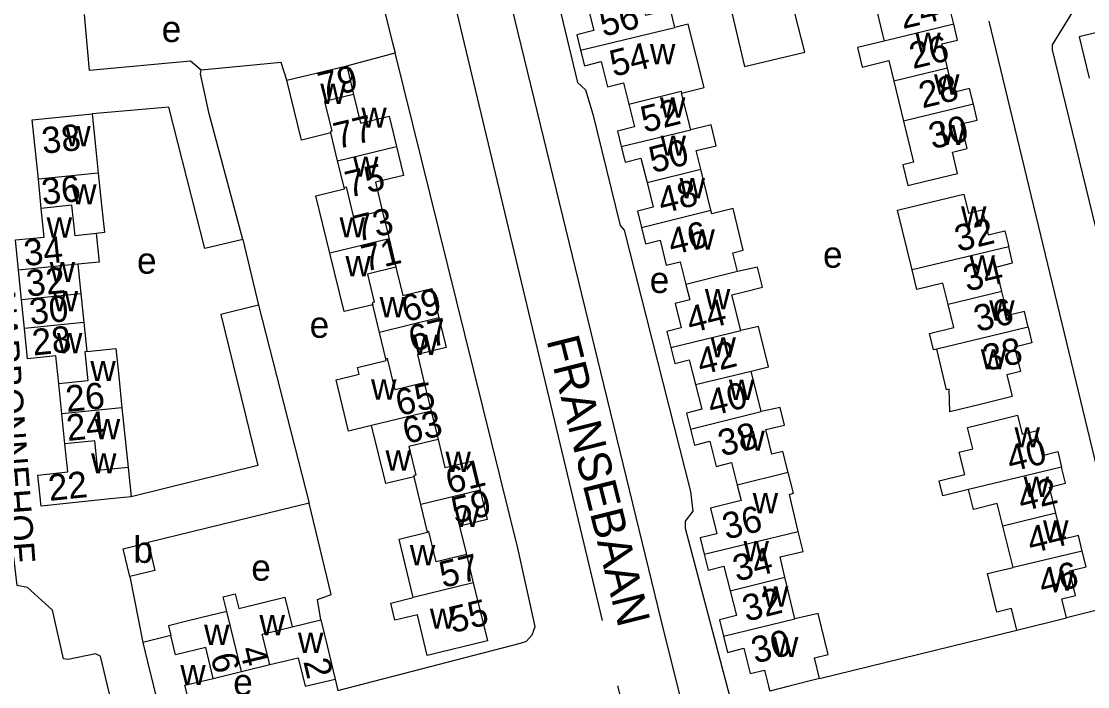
# Model space of a CAD drawing. Extents: x 157768 to 159790, y 387230 to 389604.
# Drawn here: x 159259.4 to 159421.7, y 387999.9 to 388101.2 of the extents above; entities that cross this region are included whole.
import ezdxf

# ---------------------------------------------------------------- set-up
doc = ezdxf.new("R2010")
doc.units = 0
for name, color, linetype in [('BLT_Basislijn', 7, 'Continuous'), ('BLT_Bebouwing', 7, 'Continuous'), ('BLT_Centroide', 7, 'Continuous'), ('BLT_Huisnummer', 7, 'Continuous'), ('BLT_Huisnummer_ tussenligend', 7, 'Continuous'), ('BLT_Onderverdeling_panden', 7, 'Continuous'), ('BLT_Straatnaam', 7, 'Continuous'), ('BLT_Straatnaam_verkleind', 7, 'Continuous')]:
    doc.layers.add(name, color=color, linetype=linetype)

msp = doc.modelspace()

# ---------------------------------------------------------------- linework, layer by layer
at = {"layer": 'BLT_Basislijn'}
for p, q in [((159323.17, 388112.99), (159347.83, 388009.99)), ((159334.03, 388103.43), (159356.76, 388009.91)), ((159308.93, 388094.45), (159316.3, 388096.45)), ((159295.52, 388058.02), (159303.23, 388027.88)), ((159303.23, 388027.88), (159278.72, 388021.85)), ((159275.92, 388016.71), (159277.89, 388006.64)), ((159428.02, 388012.8), (159418.49, 388010.41)), ((159356.76, 388009.91), (159360.25, 387995.92)), ((159380.89, 388001.17), (159410.92, 388008.55)), ((159307.2, 388001.06), (159307.56, 387999.35))]:
    msp.add_line(p, q, dxfattribs=at)
for points in [[(159429.1, 388044.47), (159416.35, 388096.86), (159416.35, 388097.66), (159422.95, 388108.38), (159480.01, 388121.84), (159486.27, 388121.96), (159487.66, 388120.25), (159489.44, 388112.27)], [(159311.36, 388115.93), (159315.92, 388097.96), (159316.3, 388096.45)], [(159365.68, 388110.51), (159369.49, 388094.33), (159378.63, 388096.55), (159376.64, 388104.42)], [(159347.08, 388107.03), (159343.08, 388105.97), (159341.5, 388102.48), (159344.03, 388091.91), (159345.25, 388090.79), (159346.4, 388087.08), (159350.57, 388070.12), (159351.14, 388069.42), (159361.23, 388029.65), (159361.58, 388026.64), (159360.44, 388025.14), (159360.43, 388024.07), (159367.39, 387997.75)], [(159286.79, 388093.78), (159285.14, 388095.15), (159269.79, 388093.72), (159269.05, 388102.27)], [(159428.02, 388012.8), (159427.79, 388013.79), (159406.7, 388101.25)], [(159307.56, 387999.35), (159335.39, 388006.53), (159336.3, 388006.84), (159337.16, 388007.83), (159337.63, 388009.07), (159334.98, 388021.02), (159316.3, 388096.45)], [(159299.84, 388092.24), (159298.95, 388094.96), (159286.79, 388093.78)], [(159293.14, 388068.02), (159288, 388087.15), (159286.67, 388093.23), (159286.79, 388093.78)], [(159293.14, 388068.02), (159287.35, 388066.63), (159281.85, 388088.16), (159270.2, 388087.16)], [(159293.14, 388068.02), (159295.52, 388058.02)], [(159295.52, 388058.02), (159289.76, 388056.6), (159295.41, 388033.59), (159276.12, 388028.83)], [(159304.99, 388010.1), (159304.48, 388013.18), (159306.56, 388013.96), (159303.23, 388027.88)], [(159274.72, 387990.99), (159271.48, 388004.55), (159270.72, 388004.91), (159266.55, 388004.04), (159265.84, 388004.16), (159264.14, 388011.59), (159260.37, 388015), (159258.79, 388015.32), (159258.28, 388019.65), (159256.67, 388020.98), (159237.09, 388019.03), (159234.63, 388014.52), (159208.71, 388012.03)], [(159372.39, 387910.49), (159350.25, 387999.91), (159350.24, 388000.05)]]:
    msp.add_lwpolyline(points, dxfattribs=at)
at = {"layer": 'BLT_Bebouwing'}
for p, q in [((159299.84, 388092.24), (159308.93, 388094.45)), ((159308.93, 388094.45), (159309.99, 388090.1)), ((159392.18, 388092.11), (159393.66, 388086.01)), ((159261.08, 388086.23), (159270.2, 388087.16)), ((159262.01, 388077.19), (159261.08, 388086.23)), ((159271.12, 388078.12), (159271.62, 388073.22)), ((159364.36, 388072.49), (159362.8, 388078.71)), ((159262.46, 388072.74), (159262.01, 388077.19)), ((159314.33, 388072.41), (159315.38, 388068.1)), ((159315.38, 388068.1), (159316.42, 388063.79)), ((159259.45, 388058.83), (159258.99, 388063.33)), ((159268.02, 388064.26), (159268.48, 388059.75)), ((159259.9, 388054.44), (159259.45, 388058.83)), ((159268.48, 388059.75), (159268.93, 388055.36)), ((159274.24, 388047.16), (159274.73, 388042.38)), ((159372.02, 388041.84), (159370.48, 388047.96)), ((159265.58, 388041.44), (159265.12, 388046.01)), ((159320.74, 388046.2), (159321.79, 388041.89)), ((159274.73, 388042.38), (159275.66, 388033.3)), ((159266.05, 388036.88), (159265.58, 388041.44)), ((159321.79, 388041.89), (159322.84, 388037.58)), ((159276.12, 388028.83), (159272.91, 388028.5)), ((159410.33, 388018.05), (159408.78, 388024.34)), ((159274.91, 388020.93), (159278.72, 388021.85)), ((159278.72, 388021.85), (159279.74, 388017.63)), ((159275.92, 388016.71), (159274.91, 388020.93)), ((159327.15, 388020.03), (159328.2, 388015.71)), ((159279.74, 388017.63), (159275.92, 388016.71)), ((159377.12, 388010.23), (159375.62, 388016.6)), ((159410.92, 388008.55), (159418.49, 388010.41)), ((159282.18, 388007.69), (159277.89, 388006.64)), ((159277.89, 388006.64), (159278.6, 388003.7)), ((159288.62, 388001.18), (159292.93, 388002.23)), ((159292.93, 388002.23), (159297.23, 388003.28))]:
    msp.add_line(p, q, dxfattribs=at)
for points in [[(159358.84, 388100.27), (159358.18, 388103.04), (159354.43, 388102.09), (159353.64, 388105.25), (159357.95, 388106.34), (159357.14, 388109.55)], [(159401.31, 388100.79), (159400.72, 388103.21), (159398.22, 388102.6), (159396.6, 388109.31)], [(159347.08, 388107.03), (159347.8, 388104.19), (159345.58, 388103.63), (159346.53, 388099.84), (159343.94, 388099.19), (159344.53, 388096.83)], [(159386.83, 388106.94), (159387.63, 388103.66), (159389.28, 388104.07), (159390.46, 388099.21), (159390.7, 388098.22)], [(159359.89, 388090.28), (159363.31, 388091.14), (159360.91, 388100.77), (159358.84, 388100.27)], [(159400.37, 388094.09), (159399.47, 388097.79), (159401.89, 388098.38), (159401.31, 388100.79)], [(159430.82, 388094.77), (159433.55, 388095.44), (159432.02, 388101.69), (159420.4, 388098.85), (159421.93, 388092.59)], [(159390.7, 388098.22), (159386.67, 388097.25), (159387.39, 388094.26), (159391.42, 388095.24), (159392.18, 388092.11)], [(159344.53, 388096.83), (159345.12, 388094.46), (159347.64, 388095.09), (159348.61, 388091.23), (159351.05, 388091.84), (159351.86, 388088.59)], [(159404.29, 388088.59), (159403.71, 388090.99), (159401.26, 388090.4), (159400.37, 388094.09)], [(159306.51, 388084.23), (159302.05, 388083.15), (159299.84, 388092.24)], [(159309.99, 388090.1), (159311.05, 388085.74), (159315.37, 388086.78), (159316.49, 388082.15)], [(159361.29, 388084.71), (159359.89, 388090.28)], [(159351.86, 388088.59), (159352.72, 388085.17), (159350.13, 388084.52), (159350.72, 388082.16)], [(159393.66, 388086.01), (159395.17, 388079.79), (159393.54, 388079.39), (159394.31, 388076.21), (159397.03, 388076.87), (159401.89, 388078.05), (159401.1, 388081.32), (159403.35, 388081.87), (159402.45, 388085.6), (159404.87, 388086.19), (159404.29, 388088.59)], [(159270.2, 388087.16), (159270.71, 388082.19), (159271.12, 388078.12)], [(159362.8, 388078.71), (159362.09, 388081.54), (159365.15, 388082.27), (159364.38, 388085.45), (159361.29, 388084.71)], [(159307.54, 388079.98), (159306.51, 388084.23)], [(159316.49, 388082.15), (159317.57, 388077.75), (159313.29, 388076.71), (159314.33, 388072.41)], [(159350.72, 388082.16), (159351.31, 388079.8), (159353.71, 388080.41), (159354.65, 388076.67)], [(159308.52, 388075.96), (159307.54, 388079.98)], [(159354.65, 388076.67), (159355.59, 388072.93), (159353.16, 388072.32), (159353.78, 388069.83)], [(159306.36, 388065.91), (159304.23, 388074.67), (159308.57, 388075.73), (159308.52, 388075.96)], [(159394.97, 388063.37), (159392.75, 388072.48), (159397.97, 388073.75), (159402.83, 388074.93), (159403.53, 388072.03), (159405.61, 388072.53), (159406.54, 388068.7), (159409.09, 388069.32), (159409.68, 388066.87)], [(159271.62, 388073.22), (159272.05, 388069.05), (159270.8, 388068.93)], [(159258.99, 388063.33), (159258.52, 388067.93), (159262.9, 388068.38), (159262.46, 388072.74)], [(159368.41, 388063.15), (159367.7, 388065.98), (159369.28, 388066.36), (159367.75, 388072.72), (159364.5, 388071.93), (159364.36, 388072.49)], [(159353.78, 388069.83), (159354.4, 388067.35), (159356.61, 388067.91), (159357.57, 388064.08), (159359.69, 388064.61), (159360.55, 388061.18)], [(159270.8, 388068.93), (159271.24, 388064.58), (159268.02, 388064.26)], [(159408.62, 388060.11), (159407.72, 388063.8), (159410.27, 388064.43), (159409.68, 388066.87)], [(159312.89, 388058.08), (159308.52, 388057.02), (159306.36, 388065.91)], [(159316.42, 388063.79), (159317.47, 388059.49), (159321.86, 388060.55), (159322.96, 388056.06)], [(159368.93, 388054.13), (159367.56, 388059.57), (159369.21, 388059.98), (159372.18, 388060.73), (159371.42, 388063.78), (159368.41, 388063.15)], [(159400.45, 388058.12), (159399.66, 388061.37), (159395.69, 388060.41), (159394.97, 388063.37)], [(159360.55, 388061.18), (159361.14, 388058.84), (159358.91, 388058.28), (159359.85, 388054.54), (159357.66, 388053.99), (159358.27, 388051.56)], [(159412.63, 388054.64), (159412.05, 388057.02), (159409.52, 388056.41), (159408.62, 388060.11)], [(159313.92, 388053.86), (159312.89, 388058.08)], [(159398.71, 388051.33), (159398.24, 388051.22), (159397.64, 388053.71), (159401.3, 388054.6), (159400.45, 388058.12)], [(159268.93, 388055.36), (159269.38, 388050.96)], [(159322.96, 388056.06), (159324.05, 388051.56), (159319.7, 388050.5), (159320.74, 388046.2)], [(159265.12, 388046.01), (159264.68, 388050.29), (159260.37, 388049.85), (159259.9, 388054.44)], [(159314.89, 388049.84), (159313.92, 388053.86)], [(159370.48, 388047.96), (159373.14, 388048.6), (159371.59, 388054.77), (159368.93, 388054.13)], [(159412.63, 388054.64), (159413.2, 388052.27), (159410.57, 388051.62), (159411.47, 388047.89), (159409.39, 388047.39), (159410.19, 388044.09), (159405.33, 388042.91), (159400.72, 388041.79), (159400.62, 388045.22), (159400.19, 388045.11), (159398.71, 388051.33)], [(159269.38, 388050.96), (159273.81, 388051.41), (159274.24, 388047.16)], [(159358.27, 388051.56), (159358.88, 388049.14), (159361.06, 388049.68), (159362, 388045.92)], [(159312.72, 388039.69), (159309.22, 388038.84), (159307.33, 388046.64), (159310.83, 388047.49), (159310.58, 388048.53), (159314.95, 388049.59), (159314.89, 388049.84)], [(159362, 388045.92), (159362.95, 388042.16), (159360.64, 388041.58), (159361.25, 388039.14)], [(159376.12, 388032.55), (159375.32, 388035.75), (159373.65, 388035.33), (159372.71, 388039.07), (159375.55, 388039.75), (159374.9, 388042.43), (159372.02, 388041.84)], [(159403.56, 388029.92), (159399.65, 388028.97), (159399.09, 388031.26), (159402.99, 388032.22), (159402.15, 388035.61), (159404.21, 388036.12), (159403.41, 388039.36), (159406.15, 388040.04), (159411.01, 388041.24), (159411.72, 388038.35), (159413.82, 388038.87), (159414.74, 388035.12), (159417.14, 388035.72), (159417.73, 388033.32)], [(159319.18, 388031.89), (159314.87, 388030.85), (159312.72, 388039.69)], [(159361.25, 388039.14), (159361.86, 388036.7), (159364.17, 388037.28), (159365.13, 388033.47), (159367.49, 388034.06), (159368.36, 388030.6)], [(159322.84, 388037.58), (159323.88, 388033.27), (159328.16, 388034.31), (159329.25, 388029.84)], [(159272.91, 388028.5), (159262.43, 388027.43), (159261.95, 388032.14), (159266.48, 388032.61), (159266.05, 388036.88)], [(159275.66, 388033.3), (159276.12, 388028.83)], [(159377.65, 388023.57), (159376.29, 388029.2), (159376.92, 388029.36), (159376.12, 388032.55)], [(159416.85, 388026.33), (159415.87, 388030.31), (159418.32, 388030.92), (159417.73, 388033.32)], [(159320.21, 388027.65), (159319.18, 388031.89)], [(159329.25, 388029.84), (159330.33, 388025.38), (159326.1, 388024.35), (159327.15, 388020.03)], [(159368.36, 388030.6), (159368.95, 388028.26), (159364.27, 388027.08), (159365.24, 388023.21), (159362.71, 388022.57), (159363.33, 388020.12)], [(159408.78, 388024.34), (159407.93, 388027.79), (159404.3, 388026.9), (159403.56, 388029.92)], [(159321.23, 388023.46), (159320.21, 388027.65)], [(159420.86, 388020.57), (159420.27, 388022.95), (159417.83, 388022.35), (159416.85, 388026.33)], [(159319.06, 388013.49), (159316.9, 388022.4), (159321.23, 388023.46)], [(159375.62, 388016.6), (159374.9, 388019.68), (159378.39, 388020.5), (159377.65, 388023.57)], [(159363.33, 388020.12), (159363.94, 388017.67), (159366.34, 388018.27), (159367.29, 388014.51)], [(159418.49, 388010.41), (159417.77, 388013.32), (159419.82, 388013.82), (159418.9, 388017.57), (159421.44, 388018.19), (159420.86, 388020.57)], [(159410.92, 388008.55), (159410.11, 388011.84), (159407.89, 388011.29), (159406.44, 388017.14), (159410.33, 388018.05)], [(159328.2, 388015.71), (159330.34, 388006.88)], [(159290.69, 388011.38), (159290.14, 388013.62), (159291.97, 388014.07), (159292.52, 388011.82)], [(159292.52, 388011.82), (159299.53, 388013.53), (159300.63, 388009.04)], [(159330.34, 388006.88), (159321.2, 388004.66), (159319.7, 388010.86), (159316.27, 388010.03), (159315.63, 388012.66), (159319.06, 388013.49)], [(159367.29, 388014.51), (159368.23, 388010.74), (159365.64, 388010.09), (159366.26, 388007.62)], [(159284.39, 388009.84), (159281.81, 388009.21), (159282.18, 388007.69)], [(159290.69, 388011.38), (159286.67, 388010.39), (159284.39, 388009.84)], [(159300.63, 388009.04), (159304.99, 388010.1)], [(159304.99, 388010.1), (159306.01, 388005.92), (159307.2, 388001.06)], [(159380.89, 388001.17), (159380.1, 388004.3), (159382.18, 388004.81), (159380.69, 388011.07), (159377.12, 388010.23)], [(159366.26, 388007.62), (159366.88, 388005.15), (159369.37, 388005.78), (159370.34, 388001.91), (159372.51, 388002.45), (159373.12, 388000), (159373.31, 387999.26)], [(159278.6, 388003.7), (159279.51, 388000), (159280.8, 387994.71)], [(159297.23, 388003.28), (159301.53, 388004.33), (159302.59, 388000), (159307.2, 388001.06)], [(159280.8, 387994.71), (159285.37, 387995.82), (159284.35, 388000), (159284.32, 388000.13), (159288.62, 388001.18)], [(159380.89, 388001.17), (159376.25, 388000), (159373.31, 387999.26)]]:
    msp.add_lwpolyline(points, dxfattribs=at)
at = {"layer": 'BLT_Onderverdeling_panden'}
for p, q in [((159401.31, 388100.79), (159390.7, 388098.22)), ((159344.53, 388096.83), (159358.84, 388100.27)), ((159400.37, 388094.09), (159392.18, 388092.11)), ((159404.29, 388088.59), (159393.66, 388086.01)), ((159350.72, 388082.16), (159361.29, 388084.71)), ((159307.54, 388079.98), (159316.49, 388082.15)), ((159271.12, 388078.12), (159262.01, 388077.19)), ((159354.65, 388076.67), (159362.8, 388078.71)), ((159353.78, 388069.83), (159364.36, 388072.49)), ((159315.38, 388068.1), (159306.36, 388065.91)), ((159409.68, 388066.87), (159394.97, 388063.37)), ((159268.02, 388064.26), (159258.99, 388063.33)), ((159368.41, 388063.15), (159360.55, 388061.18)), ((159408.62, 388060.11), (159400.45, 388058.12)), ((159268.48, 388059.75), (159259.45, 388058.83)), ((159268.93, 388055.36), (159259.9, 388054.44)), ((159322.96, 388056.06), (159313.92, 388053.86)), ((159358.27, 388051.56), (159368.93, 388054.13)), ((159412.63, 388054.64), (159398.71, 388051.33)), ((159362, 388045.92), (159370.48, 388047.96)), ((159274.73, 388042.38), (159265.58, 388041.44)), ((159321.79, 388041.89), (159312.72, 388039.69)), ((159361.25, 388039.14), (159372.02, 388041.84)), ((159376.12, 388032.55), (159368.36, 388030.6)), ((159417.73, 388033.32), (159403.56, 388029.92)), ((159329.25, 388029.84), (159320.21, 388027.65)), ((159416.85, 388026.33), (159408.78, 388024.34)), ((159363.33, 388020.12), (159377.65, 388023.57)), ((159420.86, 388020.57), (159410.33, 388018.05)), ((159367.29, 388014.51), (159375.62, 388016.6)), ((159328.2, 388015.71), (159319.06, 388013.49)), ((159292.93, 388002.23), (159290.69, 388011.38)), ((159366.26, 388007.62), (159377.12, 388010.23))]:
    msp.add_line(p, q, dxfattribs=at)
for points in [[(159309.99, 388090.1), (159305.56, 388089.02), (159306.65, 388084.51), (159306.44, 388084.47), (159306.51, 388084.23)], [(159351.86, 388088.59), (159359.82, 388090.58), (159359.89, 388090.28)], [(159308.52, 388075.96), (159308.84, 388076.04), (159309.98, 388071.35), (159314.33, 388072.41)], [(159270.8, 388068.93), (159267.59, 388068.54), (159267.11, 388073.21), (159262.46, 388072.74)], [(159316.42, 388063.79), (159312.07, 388062.74), (159313.12, 388058.44), (159312.81, 388058.37), (159312.89, 388058.08)], [(159269.38, 388050.96), (159269.1, 388050.89), (159269.56, 388046.47), (159265.12, 388046.01)], [(159320.74, 388046.2), (159316.31, 388045.12), (159315.15, 388049.9), (159314.89, 388049.84)], [(159322.84, 388037.58), (159318.4, 388036.51), (159319.46, 388032.14), (159319.14, 388032.07), (159319.18, 388031.89)], [(159275.66, 388033.3), (159271.08, 388032.83), (159270.62, 388037.34), (159266.05, 388036.88)], [(159327.15, 388020.03), (159322.55, 388018.91), (159321.43, 388023.53), (159321.23, 388023.46)], [(159297.23, 388003.28), (159296.09, 388007.93), (159300.63, 388009.04)], [(159288.62, 388001.18), (159287.48, 388005.87), (159282.9, 388004.75), (159282.18, 388007.69)]]:
    msp.add_lwpolyline(points, dxfattribs=at)

# ---------------------------------------------------------------- texts
at = {"layer": 'BLT_Centroide'}
for s, p in [('e', (159280.78, 388098.07)), ('w', (159395.46, 388096.44)), ('w', (159355.08, 388094.69)), ('w', (159398.31, 388090.06)), ('w', (159304.91, 388088.66)), ('w', (159356.6, 388086.56)), ('w', (159311.16, 388085.03)), ('w', (159266.1, 388082.19)), ('w', (159399.2, 388082.38)), ('w', (159356.69, 388080.75)), ('w', (159309.9, 388077.55)), ('w', (159267.01, 388073.34)), ('w', (159359.59, 388074.28)), ('w', (159402.42, 388069.98)), ('w', (159263.27, 388068.3)), ('w', (159307.84, 388068.33)), ('w', (159361.09, 388066.48)), ('e', (159381.41, 388063.71)), ('e', (159277.02, 388062.8)), ('w', (159308.74, 388062.42)), ('w', (159403.7, 388062.5)), ('w', (159263.73, 388061.53)), ('e', (159355.04, 388059.86)), ('w', (159264.19, 388057.09)), ('w', (159363.44, 388057.39)), ('w', (159313.95, 388056.16)), ('w', (159406.71, 388055.66)), ('e', (159303.29, 388053.04)), ('w', (159264.84, 388050.69)), ('w', (159318.98, 388050.44)), ('w', (159364.3, 388050.06)), ('w', (159405.42, 388048.22)), ('w', (159269.92, 388046.44)), ('w', (159312.64, 388043.63)), ('w', (159367.09, 388043.59)), ('w', (159270.59, 388037.59)), ('w', (159410.56, 388036.34)), ('w', (159368.69, 388035.84)), ('w', (159314.84, 388032.82)), ('w', (159270.03, 388032.38)), ('w', (159323.96, 388032.62)), ('w', (159411.95, 388028.81)), ('w', (159370.72, 388026.34)), ('w', (159325.27, 388024.22)), ('w', (159414.9, 388022.16)), ('b', (159276.48, 388018.78)), ('w', (159318.54, 388018.41)), ('w', (159369.32, 388019.03)), ('e', (159294.41, 388016.06)), ('w', (159415.78, 388014.53)), ('w', (159372.28, 388012.12)), ('w', (159321.58, 388008.75)), ('w', (159295.66, 388007.75)), ('w', (159287.23, 388006.28)), ('w', (159301.51, 388005.06)), ('w', (159373.8, 388004.44)), ('w', (159283.61, 388000.17)), ('e', (159291.66, 387998.63))]:
    msp.add_text(s, height=4, dxfattribs=at).set_placement(p)
at = {"layer": 'BLT_Huisnummer'}
for s, rotation, p in [('56', 14.103, (159347.97, 388098.86)), ('24', 13.627, (159393.57, 388100.03)), ('79', 13.6469, (159305.12, 388089.38)), ('30', 13.627, (159398.05, 388081.73)), ('38', 5.8225, (159262.71, 388081.05)), ('50', 14.103, (159355.51, 388078.09)), ('75', 13.6469, (159309.25, 388074.35)), ('46', 14.103, (159358.4, 388065.59)), ('32', 13.6435, (159401.99, 388066.11)), ('34', 5.8225, (159259.98, 388063.95)), ('71', 13.6469, (159311.72, 388063.09)), ('30', 5.8225, (159260.83, 388055.01)), ('67', 13.6469, (159318.91, 388050.87)), ('42', 14.103, (159362.82, 388047.35)), ('38', 13.6526, (159406.28, 388047.93)), ('26', 5.8225, (159266.35, 388041.73)), ('63', 13.6469, (159317.99, 388036.85)), ('38', 14.103, (159366.02, 388034.96)), ('40', 13.858, (159409.95, 388032.59)), ('22', 5.8225, (159263.71, 388028.2)), ('59', 13.6469, (159325.43, 388024.72)), ('34', 14.103, (159368.27, 388015.9)), ('46', 13.8507, (159414.81, 388013.78)), ('55', 13.6469, (159325.01, 388008.05)), ('30', 14.103, (159371.08, 388003.42)), ('2', 283.7297, (159302.31, 388003.77))]:
    msp.add_text(s, height=4, rotation=rotation, dxfattribs=at).set_placement(p)
at = {"layer": 'BLT_Huisnummer_ tussenligend'}
for s, rotation, p in [('26', 13.627, (159395.1, 388093.94)), ('54', 14.103, (159349.53, 388092.76)), ('28', 13.627, (159396.54, 388087.96)), ('52', 14.103, (159354.25, 388084.24)), ('77', 13.6469, (159307.49, 388081.75)), ('36', 5.8225, (159262.68, 388073.28)), ('48', 14.103, (159356.89, 388071.9)), ('73', 13.6469, (159310.55, 388067.65)), ('34', 13.6526, (159403.32, 388060.05)), ('32', 5.8225, (159260.34, 388059.3)), ('69', 13.6469, (159317.84, 388055.41)), ('44', 14.103, (159361.22, 388053.72)), ('36', 13.6526, (159404.92, 388053.91)), ('28', 5.8225, (159261.24, 388050.33)), ('65', 13.6469, (159316.92, 388041.09)), ('40', 14.103, (159364.42, 388041.1)), ('24', 5.8225, (159266.46, 388037.32)), ('61', 13.6469, (159324.55, 388029.24)), ('42', 13.8507, (159411.63, 388026.55)), ('36', 14.103, (159366.67, 388022.28)), ('44', 13.8507, (159413.05, 388020.16)), ('57', 13.6469, (159323.57, 388014.94)), ('32', 14.103, (159369.73, 388009.8)), ('6', 283.7297, (159288.19, 388004.59)), ('4', 283.7297, (159292.59, 388005.64))]:
    msp.add_text(s, height=4, rotation=rotation, dxfattribs=at).set_placement(p)
at = {"layer": 'BLT_Straatnaam'}
msp.add_text('FRANSEBAAN', height=5, rotation=284.1041, dxfattribs=at).set_placement((159339.3, 388052.69))
at = {"layer": 'BLT_Straatnaam_verkleind'}
msp.add_text('NARBONNEHOF', height=4, rotation=274.2817, dxfattribs=at).set_placement((159254.47, 388060.08))

doc.saveas('drawing.dxf')
